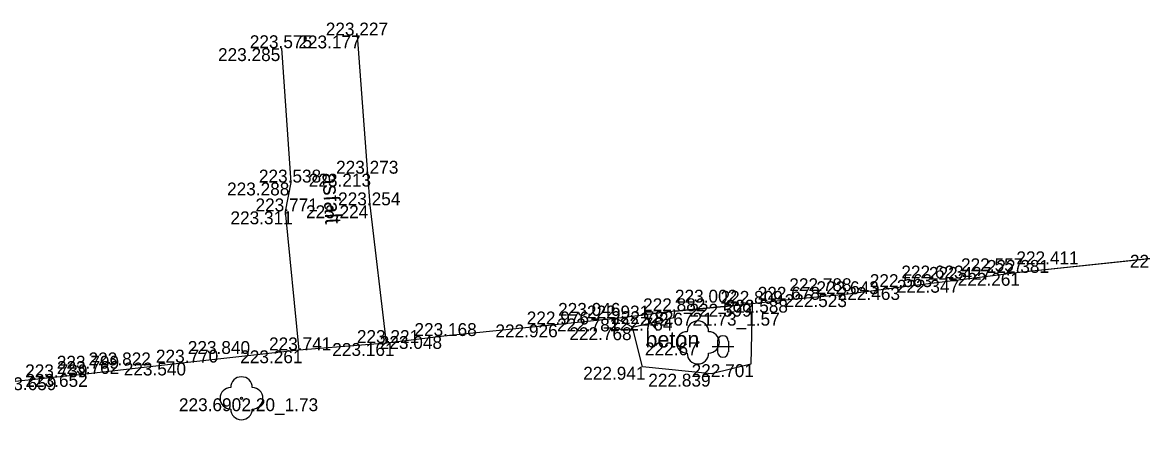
# Model space of a CAD drawing. Extents: x -599516 to -599132, y -1163668 to -1163119.
# Drawn here: x -599327.95 to -599301.88, y -1163485.12 to -1163475.36 of the extents above; entities that cross this region are included whole.
import ezdxf

# ---------------------------------------------------------------- set-up
doc = ezdxf.new("R2010")
doc.units = 0
for name, color, linetype in [('Bod-oznac1', 7, 'Continuous'), ('Bod-oznac2', 7, 'Continuous'), ('Bod-oznac3', 7, 'Continuous'), ('Bod-vyska1', 7, 'Continuous'), ('Bod-vyska2', 7, 'Continuous'), ('Bod-vyska3', 7, 'Continuous'), ('Z_cela-hrobu-dolni-linie', 7, 'Continuous'), ('Z_cela-hrobu-horni-linie', 7, 'Continuous'), ('Z_chodnik', 7, 'Continuous'), ('Z_komunikace', 7, 'Continuous'), ('Z_kultury-znacky', 7, 'Continuous'), ('Z_obvod-kmene-spodek-ve-vysce1_2m', 7, 'Continuous'), ('Z_popis-budov-povrchu', 7, 'Continuous'), ('Z_stromy-kere', 7, 'Continuous'), ('Z_vol-lin-odkazova-cara', 7, 'Continuous'), ('Z_zpevnene-plochy', 7, 'Continuous')]:
    doc.layers.add(name, color=color, linetype=linetype)

msp = doc.modelspace()

# ---------------------------------------------------------------- linework, layer by layer
at = {"layer": 'Bod-oznac1'}
for p, q in [((-599320.15, -1163475.669), (-599320.15, -1163475.669)), ((-599321.919, -1163475.964), (-599321.919, -1163475.964)), ((-599319.91, -1163478.885), (-599319.91, -1163478.885)), ((-599321.708, -1163479.091), (-599321.708, -1163479.091)), ((-599319.859, -1163479.621), (-599319.859, -1163479.621)), ((-599321.837, -1163479.762), (-599321.837, -1163479.762)), ((-599304.815, -1163481.193), (-599304.815, -1163481.193)), ((-599307.493, -1163481.524), (-599307.493, -1163481.524)), ((-599306.104, -1163481.355), (-599306.104, -1163481.355)), ((-599310.101, -1163481.819), (-599310.101, -1163481.819)), ((-599308.728, -1163481.689), (-599308.728, -1163481.689)), ((-599312.764, -1163482.086), (-599312.764, -1163482.086)), ((-599310.968, -1163481.913), (-599310.968, -1163481.913)), ((-599314.129, -1163482.255), (-599314.129, -1163482.255)), ((-599312.787, -1163482.235), (-599312.787, -1163482.235)), ((-599312.109, -1163482.121), (-599312.109, -1163482.121)), ((-599315.484, -1163482.393), (-599315.484, -1163482.393)), ((-599313.75, -1163482.459), (-599313.75, -1163482.459)), ((-599319.479, -1163482.826), (-599319.479, -1163482.826)), ((-599318.145, -1163482.663), (-599318.145, -1163482.663)), ((-599312.23, -1163482.812), (-599312.23, -1163482.812)), ((-599321.518, -1163482.996), (-599321.518, -1163482.996)), ((-599324.104, -1163483.281), (-599324.104, -1163483.281)), ((-599313.521, -1163483.38), (-599313.521, -1163483.38)), ((-599310.997, -1163483.319), (-599310.997, -1163483.319)), ((-599327.154, -1163483.623), (-599327.154, -1163483.623)), ((-599326.414, -1163483.546), (-599326.414, -1163483.546)), ((-599311.914, -1163483.54), (-599311.914, -1163483.54)), ((-599322.854, -1163484.112), (-599322.854, -1163484.112))]:
    msp.add_line(p, q, dxfattribs=at)
at = {"layer": 'Bod-oznac2'}
for p, q in [((-599320.15, -1163475.669), (-599320.15, -1163475.669)), ((-599321.919, -1163475.964), (-599321.919, -1163475.964)), ((-599319.91, -1163478.885), (-599319.91, -1163478.885)), ((-599321.708, -1163479.091), (-599321.708, -1163479.091)), ((-599319.859, -1163479.621), (-599319.859, -1163479.621)), ((-599321.837, -1163479.762), (-599321.837, -1163479.762)), ((-599304.815, -1163481.193), (-599304.815, -1163481.193)), ((-599307.493, -1163481.524), (-599307.493, -1163481.524)), ((-599306.104, -1163481.355), (-599306.104, -1163481.355)), ((-599310.101, -1163481.819), (-599310.101, -1163481.819)), ((-599308.728, -1163481.689), (-599308.728, -1163481.689)), ((-599312.764, -1163482.086), (-599312.764, -1163482.086)), ((-599310.968, -1163481.913), (-599310.968, -1163481.913)), ((-599314.129, -1163482.255), (-599314.129, -1163482.255)), ((-599315.484, -1163482.393), (-599315.484, -1163482.393)), ((-599319.479, -1163482.826), (-599319.479, -1163482.826)), ((-599318.145, -1163482.663), (-599318.145, -1163482.663)), ((-599321.518, -1163482.996), (-599321.518, -1163482.996)), ((-599324.104, -1163483.281), (-599324.104, -1163483.281)), ((-599327.154, -1163483.623), (-599327.154, -1163483.623)), ((-599326.414, -1163483.546), (-599326.414, -1163483.546))]:
    msp.add_line(p, q, dxfattribs=at)
at = {"layer": 'Bod-oznac3'}
for p, q in [((-599304.815, -1163481.193), (-599304.815, -1163481.193)), ((-599307.493, -1163481.524), (-599307.493, -1163481.524)), ((-599306.104, -1163481.355), (-599306.104, -1163481.355)), ((-599310.101, -1163481.819), (-599310.101, -1163481.819)), ((-599312.764, -1163482.086), (-599312.764, -1163482.086)), ((-599315.484, -1163482.393), (-599315.484, -1163482.393)), ((-599324.104, -1163483.281), (-599324.104, -1163483.281)), ((-599327.154, -1163483.623), (-599327.154, -1163483.623)), ((-599326.414, -1163483.546), (-599326.414, -1163483.546))]:
    msp.add_line(p, q, dxfattribs=at)
at = {"layer": 'Z_cela-hrobu-dolni-linie'}
msp.add_line((-599312.764, -1163482.086), (-599310.968, -1163481.913), dxfattribs=at)
msp.add_lwpolyline([(-599312.764, -1163482.086), (-599314.129, -1163482.255)], dxfattribs=at)
at = {"layer": 'Z_cela-hrobu-horni-linie'}
for p, q in [((-599319.91, -1163478.885), (-599320.15, -1163475.669)), ((-599321.919, -1163475.964), (-599321.708, -1163479.091))]:
    msp.add_line(p, q, dxfattribs=at)
for points in [[(-599299.832, -1163477.308), (-599299.482, -1163480.628), (-599304.815, -1163481.193), (-599304.815, -1163481.193), (-599306.104, -1163481.355), (-599306.104, -1163481.355), (-599307.493, -1163481.524), (-599307.493, -1163481.524), (-599308.728, -1163481.689), (-599310.101, -1163481.819), (-599310.101, -1163481.819), (-599310.968, -1163481.913), (-599312.764, -1163482.086), (-599312.764, -1163482.086), (-599314.129, -1163482.255), (-599315.484, -1163482.393), (-599315.484, -1163482.393), (-599318.145, -1163482.663)], [(-599318.145, -1163482.663), (-599319.479, -1163482.826), (-599319.859, -1163479.621)], [(-599321.837, -1163479.762), (-599321.518, -1163482.996), (-599324.104, -1163483.281), (-599324.104, -1163483.281), (-599326.414, -1163483.546), (-599326.414, -1163483.546), (-599327.154, -1163483.623), (-599327.154, -1163483.623), (-599329.469, -1163483.859), (-599329.469, -1163483.859), (-599330.692, -1163483.943), (-599330.692, -1163483.943), (-599333.403, -1163484.245), (-599333.403, -1163484.245), (-599336.039, -1163484.483), (-599336.039, -1163484.483), (-599338.751, -1163484.781), (-599338.751, -1163484.781), (-599340.145, -1163484.939), (-599340.145, -1163484.939), (-599341.503, -1163485.12), (-599341.809, -1163481.769)]]:
    msp.add_lwpolyline(points, dxfattribs=at)
at = {"layer": 'Z_chodnik'}
for points in [[(-599319.479, -1163482.826), (-599319.859, -1163479.621), (-599319.91, -1163478.885), (-599320.15, -1163475.669)], [(-599321.919, -1163475.964), (-599321.708, -1163479.091), (-599321.837, -1163479.762), (-599321.518, -1163482.996)]]:
    msp.add_lwpolyline(points, dxfattribs=at)
at = {"layer": 'Z_komunikace'}
msp.add_lwpolyline([(-599300.806, -1163480.773), (-599304.815, -1163481.193), (-599306.104, -1163481.355), (-599307.493, -1163481.524), (-599308.728, -1163481.689), (-599310.101, -1163481.819), (-599310.968, -1163481.913), (-599310.997, -1163483.319), (-599311.914, -1163483.54), (-599313.521, -1163483.38), (-599313.75, -1163482.459), (-599314.129, -1163482.255), (-599315.484, -1163482.393), (-599318.145, -1163482.663), (-599319.479, -1163482.826), (-599321.518, -1163482.996), (-599324.104, -1163483.281), (-599326.414, -1163483.546), (-599327.154, -1163483.623), (-599329.469, -1163483.859)], dxfattribs=at)
at = {"layer": 'Z_kultury-znacky'}
for p, q in [((-599311.77, -1163482.781), (-599311.77, -1163483.031)), ((-599311.52, -1163482.781), (-599311.52, -1163483.031)), ((-599311.895, -1163482.906), (-599311.395, -1163482.906))]:
    msp.add_line(p, q, dxfattribs=at)
for centre, start, end in [((-599311.646, -1163482.781), 0, 180), ((-599311.646, -1163483.031), 180, 0)]:
    msp.add_arc(centre, 0.125, start, end, dxfattribs=at)
at = {"layer": 'Z_stromy-kere'}
for centre in [(-599312.23, -1163482.812), (-599322.854, -1163484.112)]:
    msp.add_circle(centre, 0.025, dxfattribs=at)
for centre, start, end in [((-599312.23, -1163482.562), 0, 180), ((-599312.48, -1163482.812), 90, 270), ((-599311.98, -1163482.812), 270, 90), ((-599312.23, -1163483.062), 180, 0), ((-599322.854, -1163483.862), 0, 180), ((-599323.104, -1163484.112), 90, 270), ((-599322.604, -1163484.112), 270, 90), ((-599322.854, -1163484.362), 180, 0)]:
    msp.add_arc(centre, 0.25, start, end, dxfattribs=at)
at = {"layer": 'Z_vol-lin-odkazova-cara'}
msp.add_line((-599313.411, -1163482.261), (-599313.18, -1163482.535), dxfattribs=at)
at = {"layer": 'Z_zpevnene-plochy'}
msp.add_lwpolyline([(-599313.75, -1163482.459), (-599312.787, -1163482.235), (-599312.764, -1163482.086)], dxfattribs=at)

# ---------------------------------------------------------------- texts
at = {"layer": 'Bod-vyska1'}
for s, p in [('223.177', (-599321.531, -1163475.969)), ('223.285', (-599323.401, -1163476.264)), ('223.213', (-599321.288, -1163479.185)), ('223.288', (-599323.19, -1163479.391)), ('223.224', (-599321.352, -1163479.921)), ('223.311', (-599323.111, -1163480.062)), ('221.988', (-599302.172, -1163481.073)), ('222.261', (-599306.181, -1163481.493)), ('222.463', (-599308.974, -1163481.824)), ('222.347', (-599307.599, -1163481.655)), ('222.588', (-599311.583, -1163482.119)), ('222.523', (-599310.21, -1163481.989)), ('222.782', (-599314.247, -1163482.386)), ('222.599', (-599312.427, -1163482.213)), ('222.781', (-599315.508, -1163482.555)), ('222.764', (-599314.27, -1163482.535)), ('222.672', (-599313.581, -1163482.421)), ('222.926', (-599316.943, -1163482.693)), ('222.768', (-599315.222, -1163482.759)), ('223.161', (-599320.741, -1163483.126)), ('223.048', (-599319.636, -1163482.963)), ('222.67', (-599313.462, -1163483.112)), ('223.261', (-599322.884, -1163483.296)), ('223.540', (-599325.595, -1163483.581)), ('222.941', (-599314.899, -1163483.68)), ('222.701', (-599312.375, -1163483.619)), ('223.659', (-599328.613, -1163483.923)), ('223.652', (-599327.884, -1163483.846)), ('222.839', (-599313.384, -1163483.84)), ('223.690', (-599324.311, -1163484.412))]:
    msp.add_text(s, height=0.3, dxfattribs=at).set_placement(p)
at = {"layer": 'Bod-vyska2'}
for s, p in [('223.227', (-599320.892, -1163475.669)), ('223.575', (-599322.661, -1163475.964)), ('223.273', (-599320.652, -1163478.885)), ('223.538', (-599322.449, -1163479.091)), ('223.771', (-599322.528, -1163479.762)), ('223.254', (-599320.605, -1163479.621)), ('222.427', (-599306.851, -1163481.355)), ('222.381', (-599305.504, -1163481.193)), ('222.563', (-599308.228, -1163481.524)), ('222.678', (-599310.837, -1163481.819)), ('222.643', (-599309.469, -1163481.689)), ('222.882', (-599313.505, -1163482.086)), ('222.809', (-599311.702, -1163481.913)), ('222.976', (-599316.214, -1163482.393)), ('222.931', (-599314.812, -1163482.255)), ('223.168', (-599318.828, -1163482.663)), ('223.221', (-599320.168, -1163482.826)), ('223.741', (-599322.213, -1163482.996)), ('223.770', (-599324.846, -1163483.281)), ('223.739', (-599327.89, -1163483.623)), ('223.762', (-599327.15, -1163483.546))]:
    msp.add_text(s, height=0.3, dxfattribs=at).set_placement(p)
at = {"layer": 'Bod-vyska3'}
for s, p in [('222.411', (-599304.815, -1163480.993)), ('222.623', (-599307.493, -1163481.324)), ('222.557', (-599306.104, -1163481.155)), ('222.788', (-599310.101, -1163481.619)), ('223.002', (-599312.764, -1163481.886)), ('223.046', (-599315.484, -1163482.193)), ('223.840', (-599324.104, -1163483.081)), ('223.799', (-599327.154, -1163483.423)), ('223.822', (-599326.414, -1163483.346))]:
    msp.add_text(s, height=0.3, dxfattribs=at).set_placement(p)
at = {"layer": 'Z_obvod-kmene-spodek-ve-vysce1_2m'}
for s, p in [('1.73_1.57', (-599312.109, -1163482.421)), ('2.20_1.73', (-599322.854, -1163484.412))]:
    msp.add_text(s, height=0.3, dxfattribs=at).set_placement(p)
at = {"layer": 'Z_popis-budov-povrchu'}
msp.add_text('asfalt', height=0.375, rotation=273.4503, dxfattribs=at).set_placement((-599320.973, -1163478.87))
msp.add_text('beton', height=0.375, dxfattribs=at).set_placement((-599313.45, -1163482.93))

doc.saveas('drawing.dxf')
